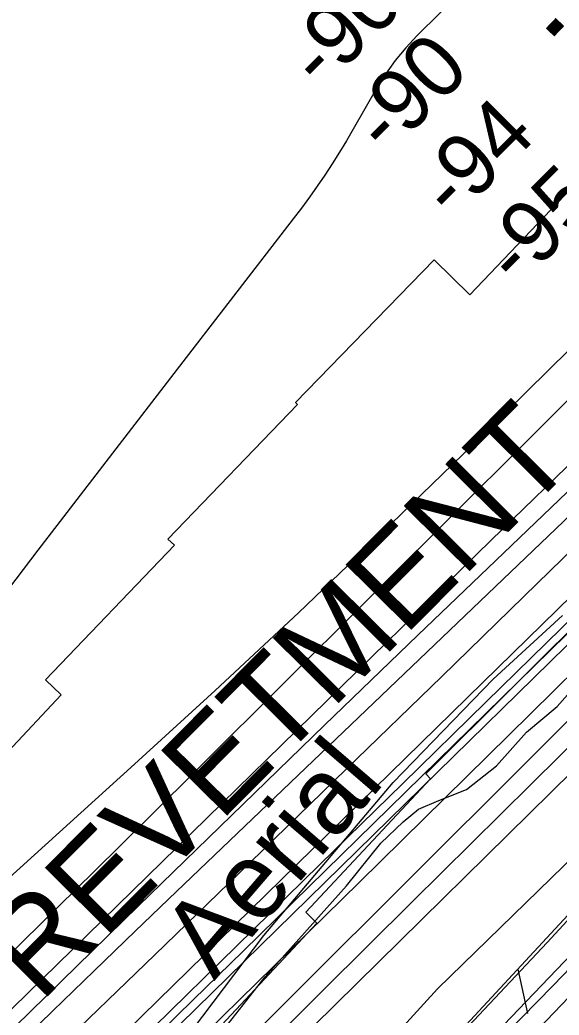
# Model space of a CAD drawing. Extents: x 3625074 to 3663148, y 511451 to 537151.
# Drawn here: x 3650912 to 3651493, y 526974 to 528048 of the extents above; entities that cross this region are included whole.
import ezdxf

# ---------------------------------------------------------------- set-up
doc = ezdxf.new("R2010")
doc.units = 0
for name, color, linetype in [('V-CHAN-NAID', 7, 'Continuous'), ('V-FLOD-BASE', 7, 'Continuous'), ('V-LEVE-TOET', 7, 'Continuous'), ('V-RIVR-EDGE', 7, 'Continuous'), ('V-RIVR-IDEN', 7, 'Continuous'), ('V-RIVR-RANG', 7, 'Continuous'), ('V-RRAP-FSHR', 7, 'Continuous'), ('V-RRAP-RVMT', 7, 'Continuous'), ('V-RRAP-RVMT-IDEN', 7, 'Continuous'), ('V-SITE-VEGE', 7, 'Continuous'), ('V-SURV-LINE', 7, 'Continuous'), ('V-TOPO-DPTH', 7, 'Continuous'), ('V-TOPO-MAJR', 7, 'Continuous'), ('V-TOPO-MINR', 7, 'Continuous'), ('V-TOPO-WATR', 7, 'Continuous')]:
    doc.layers.add(name, color=color, linetype=linetype)

msp = doc.modelspace()

# ---------------------------------------------------------------- linework, layer by layer
at = {"layer": 'V-FLOD-BASE'}
msp.add_lwpolyline([(3651594.907, 527117.481), (3651487.151, 527005.41), (3651385.128, 526901.304), (3651272.406, 526782.068), (3651168.538, 526672.037), (3651117.772, 526617.474)], dxfattribs=at)
at = {"layer": 'V-LEVE-TOET'}
msp.add_lwpolyline([(3651298.078, 526858.2880000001), (3651395.798, 526961.524), (3651480.811, 527051.943), (3651545.393, 527122.007)], dxfattribs=at)
at = {"layer": 'V-RIVR-EDGE'}
msp.add_lwpolyline([(3651065.9498638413, 526914.8543508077), (3651174.9660666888, 527059.2635035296), (3651314.6506955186, 527224.6082541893), (3651422.384609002, 527336.0026128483), (3651496.995365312, 527404.8556846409)], dxfattribs=at)
at = {"layer": 'V-RRAP-FSHR'}
msp.add_line((3651449.038, 527023.068), (3651459.362, 526975.341), dxfattribs=at)
msp.add_lwpolyline([(3651306.3710000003, 526868.97), (3651557.8880000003, 527140.639), (3652207.208, 527811.1730000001)], dxfattribs=at)
at = {"layer": 'V-RRAP-RVMT'}
for points in [[(3651397.20449074, 527750.7996123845), (3651667.3540000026, 528034.3710000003), (3651679.6890000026, 528021.9530000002), (3651745.715661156, 528089.3760861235), (3651733.0680000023, 528101.3390000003)], [(3650258.6460000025, 526570.0280000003), (3650396.6790000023, 526717.0630000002), (3650392.2980000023, 526721.1820000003), (3650529.2900000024, 526870.1150000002), (3650511.2640000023, 526889.0130000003), (3650659.6110000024, 527045.4040000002), (3650689.8050000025, 527016.8120000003), (3650820.8100000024, 527163.4040000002), (3650815.2010000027, 527168.5400000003), (3650956.6990000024, 527319.3020000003), (3650939.5870000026, 527335.4790000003), (3651078.7220000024, 527480.7920000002), (3651071.6530000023, 527487.3000000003), (3651211.3750000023, 527632.3700000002), (3651209.3340000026, 527634.5750000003), (3651358.7770000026, 527788.6570000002), (3651397.2040000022, 527750.8000000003)], [(3651613.8589858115, 527537.3593633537), (3651634.2590000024, 527517.2620000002), (3651349.9310000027, 527233.7800000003), (3651354.8900000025, 527228.5940000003), (3651220.3130000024, 527084.4610000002), (3651232.3970000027, 527072.5890000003), (3651098.8390000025, 526929.9160000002), (3651102.1720000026, 526927.1060000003), (3650958.5830000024, 526763.4690000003), (3650966.1150000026, 526756.1300000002), (3650830.1300000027, 526607.4790000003), (3650843.3770000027, 526594.0600000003), (3650704.5930000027, 526443.1460000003), (3650712.6580000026, 526435.9770000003), (3650576.7565261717, 526293.7022029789)]]:
    msp.add_lwpolyline(points, dxfattribs=at)
at = {"layer": 'V-SITE-VEGE'}
for points in [[(3651066.021, 526873.714), (3651176.714, 527014.9130000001), (3651264.126, 527112.9), (3651301.363, 527159.248), (3651325.4, 527182.179), (3651341.862, 527195.645), (3651363.733, 527204.978), (3651393.7970000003, 527216.958), (3651426.0270000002, 527242.536), (3651458.357, 527279.005), (3651491.286, 527306.62), (3651524.99, 527344.434)], [(3651610.419, 527230.645), (3651595.341, 527219.8910000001), (3651572.735, 527204.439), (3651539.099, 527174.108), (3651362.484, 527001.861)], [(3651362.484, 527001.861), (3651159.994, 526779.4990000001), (3650977.953, 526579.131), (3650801.129, 526385.165), (3650680.852, 526263.997), (3650543.753, 526138.449)]]:
    msp.add_lwpolyline(points, dxfattribs=at)
at = {"layer": 'V-SURV-LINE'}
for points in [[(3650749.0288008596, 526247.835084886), (3651841.1439096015, 527388.5875188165)], [(3651862.824338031, 527367.8520601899), (3650770.70840957, 526227.0987700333)]]:
    msp.add_lwpolyline(points, dxfattribs=at)
at = {"layer": 'V-TOPO-DPTH'}
for points in [[(3652501.4776986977, 528430.2576597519), (3651757.0455871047, 527625.611611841), (3651741.086452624, 527608.61391366), (3651724.9635066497, 527591.775389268), (3651708.594843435, 527575.1756255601), (3651692.062368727, 527558.7350356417), (3650997.9147449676, 526878.5177507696)], [(3650997.9147449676, 526878.5177507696), (3651692.062368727, 527558.7350356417), (3651708.594843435, 527575.1756255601), (3651724.9635066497, 527591.775389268), (3651741.086452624, 527608.61391366), (3651757.0455871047, 527625.611611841), (3652501.4776986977, 528430.2576597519)], [(3652565.225818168, 528398.991768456), (3651825.9347666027, 527617.4828353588), (3651815.8357744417, 527606.7822764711), (3651805.7533869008, 527596.0661312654), (3651795.695906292, 527585.3266065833), (3651785.6550303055, 527574.571495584), (3651767.0827109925, 527554.6317227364), (3651766.3359249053, 527553.8391871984), (3651765.583109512, 527553.0524884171), (3651764.0533615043, 527551.5024378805), (3651744.4732672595, 527532.0410813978), (3651733.9139074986, 527521.5395630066), (3651723.3586802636, 527511.0338950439), (3651712.8096518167, 527500.522002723), (3651702.264755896, 527490.0059608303), (3650965.1996632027, 526754.5239910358), (3650951.737757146, 526740.8675196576), (3650938.4288470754, 526727.0659302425), (3650925.3494309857, 526713.0466637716), (3650912.4230108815, 526698.8822792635)], [(3652565.225818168, 528398.991768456), (3651825.9347666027, 527617.4828353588), (3651815.8357744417, 527606.7822764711), (3651805.7533869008, 527596.0661312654), (3651795.695906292, 527585.3266065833), (3651785.6550303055, 527574.571495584), (3651767.0827109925, 527554.6317227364), (3651766.3359249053, 527553.8391871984), (3651765.583109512, 527553.0524884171), (3651764.0533615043, 527551.5024378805), (3651744.4732672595, 527532.0410813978), (3651733.9139074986, 527521.5395630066), (3651723.3586802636, 527511.0338950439), (3651712.8096518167, 527500.522002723), (3651702.264755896, 527490.0059608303), (3650965.1996632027, 526754.5239910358)], [(3650912.4230108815, 526698.8822792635), (3650953.141862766, 526681.1185745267), (3650957.1914431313, 526690.1431070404), (3650958.266466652, 526692.3042741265), (3650960.795374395, 526696.3922363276), (3650962.249258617, 526698.3190314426), (3650964.6139093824, 526701.2063662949), (3650965.3432517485, 526702.0511678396), (3650966.115483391, 526702.8569520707), (3650975.705507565, 526712.3568878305), (3650980.8994882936, 526717.4978383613), (3650986.0962903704, 526722.6359329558), (3650991.297324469, 526727.7697436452), (3650996.5011799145, 526732.9006983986), (3651763.77258717, 527488.8002347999), (3651780.2656119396, 527505.2944644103), (3651796.5908181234, 527521.9507267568), (3651812.6642964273, 527538.8500382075), (3651828.569956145, 527555.9113823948), (3652466.4276745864, 528250.4901694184)], [(3650894.736435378, 526881.2418194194), (3651057.610823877, 527038.7330844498), (3651160.8788504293, 527138.7337594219), (3651264.0495310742, 527238.8346194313), (3651367.0741928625, 527339.0857569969), (3651470.0015087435, 527439.4370796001), (3651620.653466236, 527586.532943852), (3651647.969350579, 527613.6181616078), (3651675.002133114, 527640.9788122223), (3651701.610262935, 527668.7526121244), (3651727.9352909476, 527696.8018448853), (3651899.5410693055, 527882.4931234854), (3651998.070582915, 527988.8052345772), (3652096.8017459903, 528094.9292059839)], [(3652096.8017459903, 528094.9292059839), (3651998.070582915, 527988.8052345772), (3651899.5410693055, 527882.4931234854), (3651727.9352909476, 527696.8018448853), (3651701.610262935, 527668.7526121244), (3651675.002133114, 527640.9788122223), (3651647.969350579, 527613.6181616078), (3651620.653466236, 527586.532943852), (3651470.0015087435, 527439.4370796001), (3651367.0741928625, 527339.0857569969), (3651264.0495310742, 527238.8346194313), (3651160.8788504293, 527138.7337594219), (3651057.610823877, 527038.7330844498), (3650894.736435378, 526881.2418194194)], [(3650893.6394496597, 526825.691510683), (3651411.363072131, 527332.5624593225), (3651459.499094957, 527379.6918853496), (3651507.6334882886, 527426.8229754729), (3651555.7654373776, 527473.9565617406), (3651603.8957569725, 527521.0918121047), (3651691.7000390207, 527607.0852468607), (3651695.8961298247, 527611.2550511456), (3651700.051086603, 527615.4648667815), (3651704.144342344, 527619.7346994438), (3651708.196464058, 527624.0445434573), (3651801.6688670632, 527724.9229288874), (3651852.2156771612, 527779.8922688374), (3651902.4816615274, 527835.1152815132), (3651952.3264072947, 527890.7188032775), (3652001.8903273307, 527946.5759977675), (3652108.2825790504, 528067.3991307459)], [(3652108.2825790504, 528067.3991307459), (3652001.8903273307, 527946.5759977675), (3651952.3264072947, 527890.7188032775), (3651902.4816615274, 527835.1152815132), (3651852.2156771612, 527779.8922688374), (3651801.6688670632, 527724.9229288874), (3651708.196464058, 527624.0445434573), (3651704.144342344, 527619.7346994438), (3651700.051086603, 527615.4648667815), (3651695.8961298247, 527611.2550511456), (3651691.7000390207, 527607.0852468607), (3651603.8957569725, 527521.0918121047), (3651555.7654373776, 527473.9565617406), (3651507.6334882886, 527426.8229754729), (3651459.499094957, 527379.6918853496), (3651411.363072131, 527332.5624593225), (3650893.6394496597, 526825.691510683)], [(3651056.5908821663, 526960.6093811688), (3651146.1118159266, 527048.2829244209), (3651235.6297335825, 527135.9595469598), (3651325.143127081, 527223.6407884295), (3651414.653504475, 527311.3251091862), (3651691.879454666, 527582.9095269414), (3651702.2453496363, 527593.2143452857), (3651712.5089143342, 527603.6186415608), (3651722.618983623, 527614.1721547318), (3651732.62672264, 527624.8251458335), (3652119.021397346, 528042.2172712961)], [(3652119.021397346, 528042.2172712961), (3651732.62672264, 527624.8251458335), (3651722.618983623, 527614.1721547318), (3651712.5089143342, 527603.6186415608), (3651702.2453496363, 527593.2143452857), (3651691.879454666, 527582.9095269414), (3651414.653504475, 527311.3251091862), (3651325.143127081, 527223.6407884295), (3651235.6297335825, 527135.9595469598), (3651146.1118159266, 527048.2829244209), (3651056.5908821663, 526960.6093811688)]]:
    msp.add_lwpolyline(points, dxfattribs=at)
at = {"layer": 'V-TOPO-MAJR'}
msp.add_lwpolyline([(3650903.5998885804, 526935.2513750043), (3650947.7602801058, 526978.2834358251), (3650992.00949294, 527021.2236827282), (3651036.3919377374, 527064.026208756), (3651080.863203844, 527106.7369208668), (3651621.0377579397, 527623.9155681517), (3651639.303184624, 527641.6788065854), (3651657.3803090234, 527659.628743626), (3651675.174979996, 527677.8587285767), (3651692.781348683, 527696.2754121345), (3651809.565225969, 527820.3593375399), (3651884.8993109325, 527901.4297354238), (3651959.536435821, 527983.1287625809), (3652033.128120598, 528065.7707336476)], dxfattribs=at)
at = {"layer": 'V-TOPO-MINR'}
for points in [[(3650823.340768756, 526902.1553822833), (3651420.3333790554, 527486.0123070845), (3651455.124678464, 527519.9332934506), (3651489.9854564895, 527553.7825037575), (3651524.9504524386, 527587.5240499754), (3651559.984927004, 527621.1938201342), (3651622.4491966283, 527681.0399113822), (3651626.2742403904, 527684.761948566), (3651630.060097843, 527688.5228252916), (3651633.7871758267, 527692.3419613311), (3651637.4750675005, 527696.1999369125), (3651661.9401673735, 527722.1939753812), (3651677.7253153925, 527739.1737569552), (3651693.3693295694, 527756.2810150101), (3651708.801642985, 527773.5794877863), (3651724.0928225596, 527791.0054370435), (3651728.4714897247, 527796.057773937), (3651745.9075982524, 527816.0511270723), (3651763.425676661, 527835.9719460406), (3651781.066709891, 527855.783963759), (3651798.7897130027, 527875.5234473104), (3652398.3892948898, 528539.2010266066)], [(3650789.5783988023, 526930.5199744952), (3650876.824977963, 527015.4761258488), (3650934.7170057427, 527072.0515887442), (3650992.472760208, 527128.7653302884), (3651050.024104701, 527185.6864898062), (3651107.4391758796, 527242.7459279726), (3651551.285090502, 527685.4324266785), (3651571.340573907, 527705.7508778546), (3651591.180446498, 527726.2745191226), (3651610.696902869, 527747.1059455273), (3651629.997748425, 527768.1425620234), (3652304.6167236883, 528515.0752158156)], [(3650997.9147449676, 526878.5177507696), (3651692.062368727, 527558.7350356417), (3651708.594843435, 527575.1756255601), (3651724.9635066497, 527591.775389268), (3651741.086452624, 527608.61391366), (3651757.0455871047, 527625.611611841), (3652501.4776986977, 528430.2576597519)], [(3650953.141862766, 526681.1185745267), (3650957.1914431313, 526690.1431070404), (3650958.266466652, 526692.3042741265), (3650960.795374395, 526696.3922363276), (3650962.249258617, 526698.3190314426), (3650964.6139093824, 526701.2063662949), (3650965.3432517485, 526702.0511678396), (3650966.115483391, 526702.8569520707), (3650975.705507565, 526712.3568878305), (3650980.8994882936, 526717.4978383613), (3650986.0962903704, 526722.6359329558), (3650991.297324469, 526727.7697436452), (3650996.5011799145, 526732.9006983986), (3651763.77258717, 527488.8002347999), (3651780.2656119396, 527505.2944644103), (3651796.5908181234, 527521.9507267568), (3651812.6642964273, 527538.8500382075), (3651828.569956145, 527555.9113823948), (3652466.4276745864, 528250.4901694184)], [(3651045.156868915, 526937.1016119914), (3651098.981900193, 526989.8271271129), (3651152.804221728, 527042.5554083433), (3651206.6247367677, 527095.2855336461), (3651691.9704705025, 527570.8227314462), (3651705.419888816, 527584.195201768), (3651718.7362533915, 527597.6969863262), (3651731.853037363, 527611.3927422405), (3651744.836767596, 527625.2178123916), (3652310.77869283, 528236.76466258)], [(3651461.3800284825, 528150.1389516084), (3651340.5327152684, 528030.7868534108), (3651328.166836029, 528017.5245499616), (3651316.5857026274, 528003.6597089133), (3651306.181687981, 527988.8910614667), (3651296.5624191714, 527973.5198764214), (3651271.617780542, 527929.7488436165), (3651264.261680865, 527917.1525550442), (3651256.730597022, 527904.6643317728), (3651248.937036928, 527892.3382064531), (3651240.9684926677, 527880.1201464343), (3651232.7449864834, 527868.0720571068), (3651224.3568623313, 527856.142298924), (3651215.7218112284, 527844.3900374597), (3651206.9221421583, 527832.7561071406), (3651077.9049600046, 527665.8310329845), (3651004.6337181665, 527570.7007032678), (3650931.576612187, 527475.4067777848), (3650858.8407099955, 527379.867458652)], [(3650823.3318715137, 526879.4650478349), (3651040.044396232, 527091.3519610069), (3651140.1861891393, 527188.9611444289), (3651240.528673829, 527286.3629355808), (3651341.1721961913, 527383.4536383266), (3651442.016410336, 527480.3369488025), (3651621.7457293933, 527652.4728004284), (3651632.790615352, 527663.2170884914), (3651643.7219772, 527674.0739148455), (3651654.4830528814, 527685.0995486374), (3651665.1306044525, 527696.2377207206), (3651735.7574076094, 527771.2794670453), (3651781.3232788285, 527820.3027067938), (3651826.476110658, 527869.6988035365), (3651871.009383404, 527919.6541857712), (3651915.12961676, 527969.9824250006), (3651926.9977949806, 527983.692077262), (3651976.9197110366, 528040.9979858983), (3652027.0782520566, 528098.0947131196)], [(3650894.736435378, 526881.2418194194), (3651057.610823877, 527038.7330844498), (3651160.8788504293, 527138.7337594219), (3651264.0495310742, 527238.8346194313), (3651367.0741928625, 527339.0857569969), (3651470.0015087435, 527439.4370796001), (3651620.653466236, 527586.532943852), (3651647.969350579, 527613.6181616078), (3651675.002133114, 527640.9788122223), (3651701.610262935, 527668.7526121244), (3651727.9352909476, 527696.8018448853), (3651899.5410693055, 527882.4931234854), (3651998.070582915, 527988.8052345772), (3652096.8017459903, 528094.9292059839)], [(3650726.411633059, 526964.5269609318), (3650742.5960075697, 526978.9776745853), (3651031.848933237, 527240.6974985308), (3651122.549941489, 527323.8244144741), (3651212.5319002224, 527407.7128044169), (3651301.4352846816, 527492.7434053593), (3651389.619619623, 527578.5354803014), (3651550.587020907, 527737.1493903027), (3651557.664978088, 527744.2840949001), (3651564.6321524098, 527751.5230264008), (3651571.433152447, 527758.9182982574), (3651578.1233696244, 527766.4177970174), (3651659.5503696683, 527859.8083788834), (3651706.0451428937, 527914.7335074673), (3651751.4410763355, 527970.5263559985), (3651795.188750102, 528027.6207844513), (3651837.8375840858, 528085.5829328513)], [(3650893.6394496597, 526825.691510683), (3651411.363072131, 527332.5624593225), (3651459.499094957, 527379.6918853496), (3651507.6334882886, 527426.8229754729), (3651555.7654373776, 527473.9565617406), (3651603.8957569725, 527521.0918121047), (3651691.7000390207, 527607.0852468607), (3651695.8961298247, 527611.2550511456), (3651700.051086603, 527615.4648667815), (3651704.144342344, 527619.7346994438), (3651708.196464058, 527624.0445434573), (3651801.6688670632, 527724.9229288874), (3651852.2156771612, 527779.8922688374), (3651902.4816615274, 527835.1152815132), (3651952.3264072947, 527890.7188032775), (3652001.8903273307, 527946.5759977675), (3652108.2825790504, 528067.3991307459)], [(3651056.5908821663, 526960.6093811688), (3651146.1118159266, 527048.2829244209), (3651235.6297335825, 527135.9595469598), (3651325.143127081, 527223.6407884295), (3651414.653504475, 527311.3251091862), (3651691.879454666, 527582.9095269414), (3651702.2453496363, 527593.2143452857), (3651712.5089143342, 527603.6186415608), (3651722.618983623, 527614.1721547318), (3651732.62672264, 527624.8251458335), (3652119.021397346, 528042.2172712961)], [(3650719.1963369, 526429.4708051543), (3650746.228726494, 526465.9181862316), (3650777.480875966, 526506.6808400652), (3650809.276356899, 526547.0060399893), (3650841.886835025, 526586.6750590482), (3650875.040644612, 526625.9066241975), (3650938.7922153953, 526699.8044755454), (3650945.321531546, 526707.1993918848), (3650951.9613868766, 526714.491305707), (3650958.7670509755, 526721.6287157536), (3650965.6832542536, 526728.6631232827), (3651143.3350315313, 526905.2451153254), (3651239.193697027, 527000.4593218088), (3651335.0971195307, 527095.6283940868), (3651431.0676775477, 527190.7297650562), (3651527.0829925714, 527285.7860018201), (3651763.945495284, 527520.1170998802), (3651772.566431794, 527528.7609274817), (3651781.1089912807, 527537.480518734), (3651789.5339852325, 527546.3137554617), (3651797.880602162, 527555.2227558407), (3651984.483278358, 527757.0916506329), (3652086.2211528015, 527866.8532108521), (3652188.1573259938, 527976.4297957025)], [(3651093.6898085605, 526935.7848366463), (3651186.0713412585, 527026.4301053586), (3651278.3994149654, 527117.1297447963), (3651370.6473001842, 527207.9109403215), (3651462.8417264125, 527298.7465065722), (3651692.467196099, 527525.1875520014), (3651717.491971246, 527550.1329958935), (3651742.335085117, 527575.256148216), (3651766.9057070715, 527600.6458631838), (3651791.294667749, 527626.2132865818), (3651933.143606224, 527776.5316463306), (3652028.571151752, 527877.1512968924), (3652124.3325423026, 527977.4506060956)]]:
    msp.add_lwpolyline(points, dxfattribs=at)
at = {"layer": 'V-TOPO-WATR'}
msp.add_lwpolyline([(3650965.1996632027, 526754.5239910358), (3651702.264755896, 527490.0059608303), (3651712.8096518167, 527500.522002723), (3651723.3586802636, 527511.0338950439), (3651733.9139074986, 527521.5395630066), (3651744.4732672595, 527532.0410813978), (3651764.0533615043, 527551.5024378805), (3651765.583109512, 527553.0524884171), (3651766.3359249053, 527553.8391871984), (3651767.0827109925, 527554.6317227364), (3651785.6550303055, 527574.571495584), (3651795.695906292, 527585.3266065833), (3651805.7533869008, 527596.0661312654), (3651815.8357744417, 527606.7822764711), (3651825.9347666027, 527617.4828353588), (3652565.225818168, 528398.991768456)], dxfattribs=at)

# ---------------------------------------------------------------- texts
at = {"layer": 'V-CHAN-NAID'}
msp.add_text('BUOY "E" (105.7)', height=100.00000199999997, rotation=316.3481592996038, dxfattribs=at).set_placement((3650815.432914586, 528671.6105222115))
at = {"layer": 'V-RIVR-IDEN'}
msp.add_text('Aerial', height=83.00000000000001, rotation=49.280391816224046, dxfattribs=at).set_placement((3651121.612285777, 527009.9244711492))
at = {"layer": 'V-RIVR-RANG'}
for s, p in [('-90', (3651237.5430036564, 527970.5010019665)), ('-90', (3651308.1640036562, 527899.7010019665)), ('-94', (3651379.530185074, 527829.646981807)), ('-95', (3651448.847117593, 527757.539767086))]:
    msp.add_text(s, height=67.00000000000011, rotation=45.069055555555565, dxfattribs=at).set_placement(p)
at = {"layer": 'V-RRAP-RVMT-IDEN'}
msp.add_text('REVETMENT', height=99.99980199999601, rotation=45.24984691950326, dxfattribs=at).set_placement((3650934.1926826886, 526985.7603999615))

doc.saveas('drawing.dxf')
